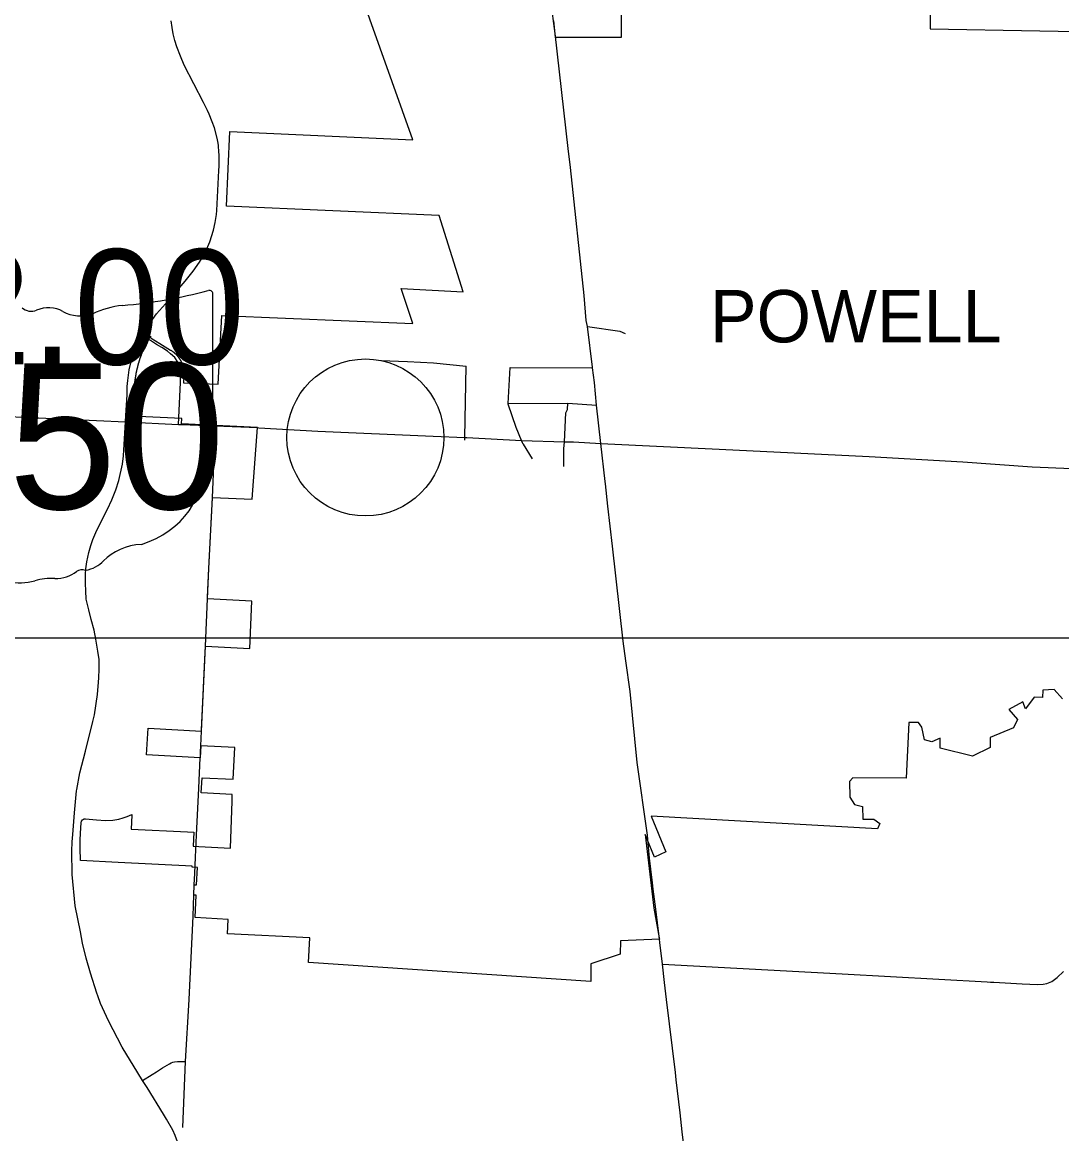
# Model space of a CAD drawing. Extents: x 1659811 to 1934326, y 644115 to 934867.
# Drawn here: x 1802180 to 1812113, y 779936 to 790558 of the extents above; entities that cross this region are included whole.
import ezdxf

# ---------------------------------------------------------------- set-up
doc = ezdxf.new("R2010")
doc.units = 0
for name, color, linetype in [('Default', 7, 'Continuous'), ('GM_X_City_Street', 7, 'Continuous'), ('GM_X_Corporation', 7, 'Continuous'), ('GM_X_Corporation_Text', 7, 'Continuous'), ('GM_X_County_Road', 7, 'Continuous'), ('GM_X_State_Route', 7, 'Continuous'), ('GM_X_State_Shield', 7, 'Continuous'), ('GM_X_Township_Road', 7, 'Continuous'), ('SC_Scratch1', 7, 'Continuous')]:
    doc.layers.add(name, color=color, linetype=linetype)

msp = doc.modelspace()

# ---------------------------------------------------------------- linework, layer by layer
at = {"layer": 'Default'}
msp.add_circle((1805459, 786590), 750, dxfattribs=at)
at = {"layer": 'GM_X_City_Street'}
for points in [[(1807398, 789353), (1807271, 790449), (1807271, 790450)], [(1807628, 787263), (1807582, 787650), (1807569, 787707), (1807549, 787947), (1807419, 789169), (1807398, 789353)], [(1807582, 787650), (1807889, 787607), (1807940, 787583)], [(1803190, 787135), (1803203, 787235), (1803218, 787303), (1803247, 787402), (1803291, 787501), (1803324, 787565), (1803349, 787606)], [(1803597, 787389), (1803567, 787415), (1803514, 787449), (1803463, 787479), (1803406, 787516), (1803371, 787537)], [(1803673, 786714), (1803691, 787115), (1803695, 787204), (1803684, 787267), (1803666, 787311), (1803637, 787353), (1803597, 787389)], [(1805605, 787326), (1805861, 787317), (1806111, 787304), (1806423, 787273)], [(1806408, 786563), (1806408, 786590), (1806423, 787273)], [(1806969, 786525), (1806968, 786526), (1806959, 786540), (1806951, 786560), (1806899, 786685), (1806822, 786909), (1806822, 786916), (1806843, 787260)], [(1806843, 787260), (1807629, 787255)], [(1807709, 786531), (1807666, 786900), (1807648, 787114), (1807629, 787255), (1807628, 787263)], [(1803183, 787078), (1803190, 787135)], [(1806822, 786916), (1807392, 786917), (1807666, 786900)], [(1807356, 786480), (1807360, 786549), (1807374, 786826), (1807390, 786857), (1807392, 786917)], [(1807056, 786387), (1806969, 786525)], [(1807356, 786314), (1807356, 786472), (1807356, 786480)], [(1807750, 786168), (1807709, 786531)], [(1807947, 784457), (1807922, 784645), (1807821, 785550), (1807776, 785934), (1807752, 786147), (1807750, 786168)], [(1808158, 782748), (1808154, 782791), (1808057, 783484), (1807988, 784161), (1807947, 784457)], [(1803883, 783584), (1803886, 783643), (1803892, 783784), (1803893, 783795)], [(1803836, 782580), (1803846, 782791)]]:
    msp.add_lwpolyline(points, dxfattribs=at)
at = {"layer": 'GM_X_Corporation'}
for points in [[(1812120, 784091), (1812040, 784183), (1811933, 784175), (1811928, 784105), (1811851, 784108), (1811768, 783996), (1811741, 784063), (1811608, 783989), (1811689, 783895), (1811653, 783814), (1811428, 783724), (1811428, 783627), (1811259, 783546), (1810952, 783622), (1810951, 783717), (1810873, 783683), (1810802, 783700), (1810777, 783821), (1810744, 783865), (1810651, 783866), (1810628, 783334), (1810117, 783337), (1810085, 783303), (1810089, 783153), (1810132, 783082), (1810210, 783063), (1810211, 782942), (1810317, 782943), (1810375, 782902), (1810352, 782851), (1808190, 782970), (1808330, 782630), (1808222, 782579), (1808132, 782796), (1808214, 782091), (1808266, 781809), (1808269, 781795), (1807897, 781781), (1807895, 781653), (1807614, 781559), (1807613, 781390), (1804914, 781573), (1804929, 781808), (1804142, 781846), (1804149, 781985), (1803831, 782002), (1803841, 782215), (1803818, 782216), (1803823, 782315), (1803845, 782314), (1803853, 782481), (1803803, 782484), (1803804, 782493), (1803097, 782529), (1802735, 782547), (1802733, 782666), (1802734, 782749), (1802739, 782860), (1802742, 782909), (1802746, 782924), (1802755, 782935), (1802764, 782942), (1802772, 782945), (1802785, 782946), (1802889, 782936), (1802976, 782930), (1803047, 782933), (1803102, 782943), (1803143, 782954), (1803183, 782967), (1803226, 782987), (1803226, 782982), (1803220, 782847), (1803760, 782822), (1803819, 782819), (1803813, 782683), (1803866, 782680), (1804171, 782665), (1804185, 783116), (1804186, 783177), (1803891, 783193), (1803898, 783339), (1804196, 783325), (1804210, 783628), (1803886, 783643), (1803881, 783530), (1803368, 783557), (1803383, 783811), (1803892, 783784), (1803931, 784596), (1804355, 784575), (1804374, 785026), (1803951, 785049), (1803964, 785338), (1803997, 786018), (1804377, 786000), (1804427, 786684), (1803703, 786721), (1803705, 786771), (1803290, 786791), (1803273, 786793), (1803254, 786804), (1803243, 786825), (1803257, 787121), (1803257, 787122), (1803257, 787124), (1803258, 787127), (1803258, 787129), (1803258, 787132), (1803259, 787134), (1803259, 787136), (1803259, 787139), (1803259, 787141), (1803260, 787144), (1803260, 787146), (1803260, 787148), (1803261, 787151), (1803261, 787152), (1803261, 787154), (1803262, 787156), (1803262, 787159), (1803262, 787161), (1803263, 787163), (1803263, 787165), (1803263, 787167), (1803264, 787170), (1803264, 787172), (1803264, 787174), (1803265, 787177), (1803265, 787178), (1803265, 787179), (1803265, 787181), (1803266, 787183), (1803266, 787184), (1803266, 787187), (1803267, 787189), (1803267, 787191), (1803268, 787194), (1803268, 787196), (1803269, 787198), (1803269, 787201), (1803269, 787203), (1803270, 787205), (1803270, 787208), (1803271, 787210), (1803271, 787212), (1803272, 787214), (1803272, 787217), (1803273, 787219), (1803273, 787221), (1803274, 787223), (1803274, 787226), (1803275, 787228), (1803275, 787231), (1803276, 787233), (1803276, 787235), (1803277, 787238), (1803277, 787240), (1803278, 787242), (1803278, 787244), (1803279, 787247), (1803279, 787249), (1803280, 787251), (1803280, 787254), (1803281, 787255), (1803281, 787256), (1803281, 787258), (1803282, 787260), (1803283, 787263), (1803283, 787265), (1803284, 787267), (1803284, 787269), (1803285, 787272), (1803285, 787274), (1803286, 787276), (1803287, 787278), (1803287, 787281), (1803288, 787283), (1803288, 787285), (1803289, 787287), (1803290, 787290), (1803290, 787292), (1803291, 787294), (1803292, 787296), (1803292, 787299), (1803293, 787301), (1803293, 787303), (1803294, 787305), (1803295, 787308), (1803296, 787310), (1803296, 787313), (1803297, 787315), (1803298, 787317), (1803298, 787320), (1803299, 787322), (1803300, 787324), (1803300, 787326), (1803301, 787328), (1803302, 787330), (1803302, 787333), (1803303, 787335), (1803304, 787337), (1803305, 787339), (1803305, 787342), (1803306, 787344), (1803307, 787346), (1803308, 787348), (1803308, 787351), (1803309, 787353), (1803310, 787355), (1803311, 787357), (1803311, 787359), (1803312, 787361), (1803313, 787363), (1803314, 787366), (1803314, 787368), (1803315, 787370), (1803316, 787372), (1803317, 787374), (1803318, 787376), (1803318, 787379), (1803319, 787381), (1803320, 787383), (1803321, 787385), (1803322, 787387), (1803322, 787390), (1803323, 787392), (1803324, 787394), (1803325, 787396), (1803326, 787398), (1803327, 787400), (1803327, 787403), (1803328, 787405), (1803329, 787407), (1803330, 787409), (1803331, 787410), (1803331, 787411), (1803332, 787413), (1803333, 787415), (1803334, 787418), (1803334, 787420), (1803335, 787422), (1803336, 787424), (1803337, 787425), (1803338, 787427), (1803338, 787429), (1803339, 787431), (1803340, 787433), (1803341, 787435), (1803342, 787437), (1803343, 787439), (1803344, 787441), (1803345, 787444), (1803346, 787446), (1803347, 787448), (1803348, 787450), (1803349, 787452), (1803350, 787454), (1803351, 787457), (1803352, 787459), (1803353, 787461), (1803353, 787463), (1803354, 787465), (1803355, 787467), (1803356, 787469), (1803357, 787471), (1803358, 787473), (1803359, 787474), (1803388, 787526), (1803405, 787557), (1803405, 787552), (1803406, 787545), (1803411, 787539), (1803495, 787487), (1803598, 787425), (1803600, 787424), (1803602, 787423), (1803604, 787422), (1803605, 787421), (1803607, 787420), (1803609, 787418), (1803610, 787417), (1803612, 787416), (1803614, 787415), (1803616, 787413), (1803617, 787412), (1803619, 787411), (1803621, 787409), (1803622, 787408), (1803624, 787407), (1803626, 787405), (1803627, 787404), (1803629, 787402), (1803631, 787401), (1803632, 787400), (1803634, 787398), (1803635, 787397), (1803637, 787396), (1803638, 787394), (1803639, 787393), (1803640, 787392), (1803641, 787393), (1803643, 787391), (1803645, 787389), (1803646, 787388), (1803648, 787386), (1803649, 787385), (1803651, 787383), (1803652, 787382), (1803653, 787380), (1803655, 787378), (1803656, 787377), (1803658, 787375), (1803659, 787373), (1803661, 787372), (1803662, 787370), (1803663, 787368), (1803665, 787367), (1803666, 787365), (1803667, 787363), (1803669, 787362), (1803670, 787360), (1803671, 787358), (1803672, 787357), (1803673, 787355), (1803674, 787353), (1803676, 787351), (1803677, 787349), (1803679, 787347), (1803680, 787345), (1803681, 787343), (1803682, 787341), (1803684, 787340), (1803685, 787338), (1803686, 787336), (1803687, 787334), (1803688, 787332), (1803689, 787330), (1803691, 787328), (1803692, 787325), (1803693, 787323), (1803694, 787321), (1803694, 787320), (1803695, 787319), (1803696, 787317), (1803697, 787315), (1803698, 787313), (1803699, 787311), (1803700, 787308), (1803701, 787306), (1803702, 787304), (1803703, 787302), (1803704, 787299), (1803705, 787297), (1803706, 787295), (1803707, 787293), (1803708, 787291), (1803708, 787289), (1803709, 787286), (1803710, 787284), (1803711, 787282), (1803711, 787280), (1803712, 787278), (1803713, 787276), (1803713, 787274), (1803714, 787272), (1803714, 787270), (1803715, 787268), (1803716, 787266), (1803716, 787263), (1803717, 787261), (1803717, 787259), (1803718, 787256), (1803719, 787254), (1803719, 787251), (1803720, 787249), (1803720, 787247), (1803721, 787244), (1803721, 787242), (1803721, 787240), (1803722, 787237), (1803725, 787211), (1803725, 787183), (1803721, 787113), (1804051, 787098), (1804086, 787756), (1805912, 787678), (1805802, 788014), (1806394, 787983), (1806164, 788712), (1804132, 788800), (1804164, 789513), (1805912, 789433), (1805403, 790869)], [(1810855, 790858), (1810855, 790494), (1814000, 790437)], [(1807256, 790572), (1807273, 790417), (1807905, 790417), (1807905, 790798)]]:
    msp.add_lwpolyline(points, dxfattribs=at)
at = {"layer": 'GM_X_County_Road'}
for points in [[(1807271, 790450), (1807231, 790763)], [(1803935, 788371), (1803971, 788460), (1804007, 788570), (1804024, 788645), (1804036, 788720), (1804040, 788759), (1804059, 789140), (1804062, 789184), (1804063, 789228), (1804063, 789272), (1804061, 789294), (1804060, 789315), (1804054, 789381), (1804052, 789403), (1804044, 789451), (1804017, 789548), (1803996, 789607), (1803966, 789681), (1803950, 789715), (1803911, 789790), (1803728, 790148), (1803692, 790235), (1803658, 790323), (1803639, 790384), (1803623, 790446), (1803611, 790509), (1803602, 790572)], [(1803349, 787606), (1803369, 787642), (1803462, 787770), (1803606, 787932), (1803737, 788085), (1803814, 788179), (1803875, 788266), (1803920, 788346), (1803935, 788371)], [(1803165, 786738), (1803171, 786799), (1803181, 786998), (1803182, 787071), (1803183, 787078)], [(1802786, 785124), (1802786, 785125), (1802783, 785193), (1802783, 785284), (1802787, 785335), (1802796, 785401), (1802816, 785491), (1802835, 785557), (1802856, 785615), (1802894, 785703), (1802993, 785905), (1803037, 785995), (1803075, 786091), (1803104, 786178), (1803138, 786336), (1803147, 786415), (1803165, 786738)], [(1802912, 784293), (1802915, 784375), (1802914, 784467), (1802902, 784549), (1802883, 784663), (1802866, 784748), (1802840, 784852), (1802817, 784942), (1802792, 785045), (1802786, 785124)], [(1802853, 783877), (1802869, 783941), (1802898, 784135), (1802910, 784252), (1802912, 784293)], [(1802699, 783213), (1802701, 783225), (1802731, 783384), (1802783, 783593), (1802853, 783877)], [(1802662, 782797), (1802678, 783004), (1802699, 783213)], [(1802735, 781867), (1802687, 782113), (1802657, 782414), (1802653, 782637), (1802657, 782725), (1802662, 782797)], [(1808203, 782333), (1808174, 782570), (1808158, 782748)], [(1808272, 781763), (1808269, 781795), (1808233, 782081), (1808210, 782272), (1808203, 782333)], [(1802790, 781613), (1802757, 781756), (1802735, 781867)], [(1808550, 779443), (1808487, 779955), (1808466, 780137), (1808429, 780452), (1808423, 780522), (1808336, 781219), (1808318, 781382), (1808298, 781556), (1808272, 781763)], [(1802902, 781253), (1802892, 781280), (1802831, 781471), (1802790, 781613)], [(1803329, 780445), (1803283, 780520), (1803135, 780763), (1803003, 781015), (1802927, 781182), (1802902, 781253)], [(1803704, 779701), (1803695, 779763), (1803683, 779808), (1803641, 779918), (1803619, 779970), (1803558, 780076), (1803531, 780123), (1803374, 780377), (1803329, 780445)]]:
    msp.add_lwpolyline(points, dxfattribs=at)
at = {"layer": 'GM_X_State_Route'}
for points in [[(1799667, 786894), (1800960, 786843), (1801095, 786835), (1801559, 786816), (1802308, 786779), (1802336, 786777)], [(1802336, 786777), (1803165, 786738), (1803673, 786714)], [(1803673, 786714), (1803702, 786714), (1804026, 786700), (1804427, 786684), (1804441, 786683)], [(1804441, 786683), (1805006, 786649), (1806106, 786604), (1806408, 786590), (1806429, 786589), (1806951, 786560), (1807360, 786549), (1807446, 786547), (1807709, 786531), (1808840, 786478), (1810274, 786407), (1811167, 786357), (1811832, 786309), (1812210, 786294), (1812953, 786246)]]:
    msp.add_lwpolyline(points, dxfattribs=at)
at = {"layer": 'GM_X_State_Shield'}
for p, q in [((1804002, 786854), (1804002, 787960)), ((1804002, 786854), (1804002, 787960)), ((1804002, 786855), (1804002, 786854)), ((1804002, 786855), (1804002, 786854))]:
    msp.add_line(p, q, dxfattribs=at)
for centre, major_axis, start_param, end_param in [((1802762, 790789), (3691, 0), 4.814394, 5.042369), ((1802762, 790789), (3691, 0), 4.814394, 5.042369), ((1803964, 787964), (38.7, 0), 6.141152, 7.989035), ((1803964, 787964), (38.7, 0), 6.141152, 7.989035), ((1802432, 787642), (235, 0), 0.950623, 2.079405), ((1802432, 787642), (235, 0), 0.950623, 2.079405), ((1803233, 787262), (743, 0), 1.699011, 2.107814), ((1803233, 787262), (743, 0), 1.699011, 2.107814), ((1802266, 787887), (113, 0), 3.836095, 5.185415), ((1802266, 787887), (113, 0), 3.836095, 5.185415), ((1802735, 787977), (282, 0), 4.081561, 5.145723), ((1802735, 787977), (282, 0), 4.081561, 5.145723), ((1803993, 786773), (60, 0), 1.883978, 3.671073), ((1803993, 786773), (60, 0), 1.883978, 3.671073), ((1803961, 786850), (41.5, 0), 5.05454, 6.418171), ((1803961, 786850), (41.5, 0), 5.05454, 6.418171), ((1803612, 786633), (360, 0), 5.934695, 6.695948), ((1803612, 786633), (360, 0), 5.934695, 6.695948), ((1804141, 786392), (262, 0), 2.387724, 3.262537), ((1804141, 786392), (262, 0), 2.387724, 3.262537), ((1802969, 786251), (923, 0), 5.101752, 6.440018), ((1802969, 786251), (923, 0), 5.101752, 6.440018), ((1803358, 785165), (506, 0), 1.647645, 2.488434), ((1803358, 785165), (506, 0), 1.647645, 2.488434), ((1802718, 785553), (298, 0), 4.937069, 5.64225), ((1802718, 785553), (298, 0), 4.937069, 5.64225), ((1802152, 785625), (529, 0), 4.026481, 4.996735), ((1802152, 785625), (529, 0), 4.026481, 4.996735), ((1802497, 785467), (282, 0), 4.691044, 5.507374), ((1802497, 785467), (282, 0), 4.691044, 5.507374), ((1802752, 785262), (79.4, 0), 1.147584, 2.315152), ((1802752, 785262), (79.4, 0), 1.147584, 2.315152), ((1802458, 784895), (435, 0), 1.495662, 1.94098), ((1802458, 784895), (435, 0), 1.495662, 1.94098)]:
    msp.add_ellipse(centre, major_axis=major_axis, ratio=0.8, start_param=start_param, end_param=end_param, dxfattribs=at)
at = {"layer": 'GM_X_Township_Road'}
for points in [[(1803997, 786013), (1803997, 786018), (1804026, 786700)], [(1803951, 785063), (1803964, 785338), (1803997, 786013)], [(1803927, 784534), (1803930, 784596), (1803951, 785047), (1803951, 785063)], [(1803893, 783795), (1803927, 784534)], [(1803846, 782791), (1803868, 783240), (1803881, 783530), (1803882, 783531)], [(1803882, 783531), (1803883, 783584)], [(1803828, 782422), (1803836, 782580)], [(1803823, 782316), (1803828, 782422)], [(1803741, 780626), (1803775, 781220), (1803813, 782017), (1803818, 782219), (1803823, 782315), (1803823, 782316)], [(1808298, 781556), (1810015, 781463), (1811400, 781387), (1811432, 781386), (1811465, 781384), (1811734, 781370), (1811880, 781362), (1811937, 781365), (1811970, 781372), (1812019, 781392), (1812070, 781428), (1812129, 781487)], [(1803329, 780445), (1803420, 780503), (1803464, 780529), (1803521, 780565), (1803588, 780605), (1803604, 780613), (1803620, 780619), (1803636, 780623), (1803662, 780626), (1803688, 780628), (1803741, 780626)], [(1803716, 779995), (1803741, 780626)]]:
    msp.add_lwpolyline(points, dxfattribs=at)
at = {"layer": 'SC_Scratch1'}
msp.add_lwpolyline([(1730291, 784675), (1926541, 784675), (1926541, 650175), (1730291, 650175)], close=True, dxfattribs=at)

# ---------------------------------------------------------------- texts
at = {"layer": 'Default'}
msp.add_text('2.00', height=1100, dxfattribs=at).set_placement((1801446, 787288))
at = {"layer": 'GM_X_Corporation_Text'}
msp.add_text('POWELL', height=500, rotation=0, dxfattribs=at).set_placement((1808751, 787499))
at = {"layer": 'GM_X_State_Shield'}
msp.add_text('750', height=1392.2, dxfattribs=at).set_placement((1801011, 785907))
msp.add_text('750', height=1392.2, dxfattribs=at).set_placement((1801011, 785907))

doc.saveas('drawing.dxf')
